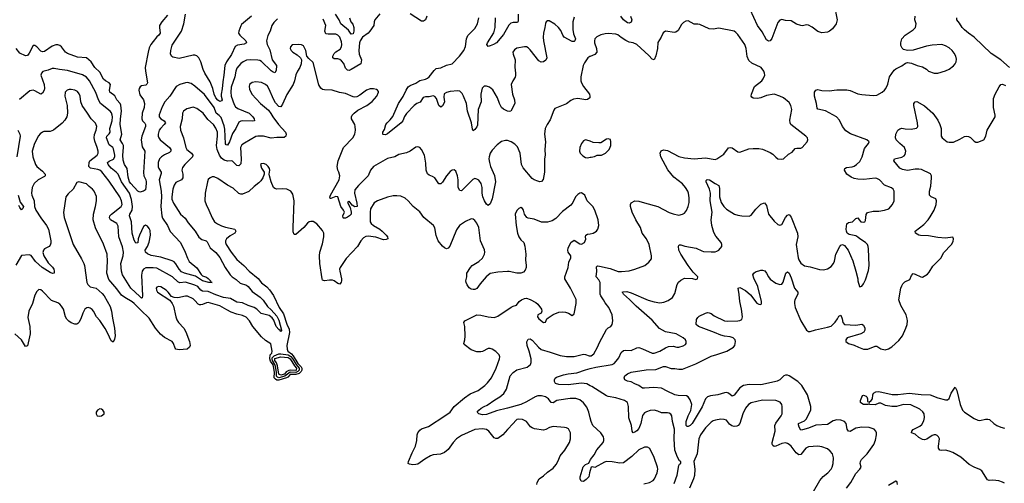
# Model space of a CAD drawing. Header units: inches. Extents: x 2134017 to 2292458, y 756222 to 916513.
# Tile 349 of 387: x 2234010 to 2244348, y 900321 to 905192. Entities that reach past the tile are written whole.
import ezdxf

# ---------------------------------------------------------------- set-up
doc = ezdxf.new("R2010")
doc.units = ezdxf.units.IN
doc.header["$MEASUREMENT"] = 0
doc.layers.add('C2930', color=7, linetype='Continuous')
doc.layers.add('C2940', color=7, linetype='Continuous')

msp = doc.modelspace()

# ---------------------------------------------------------------- linework, layer by layer
at = {"layer": 'C2930', "color": 5}
for points, elevation in [([(2235560, 905240), (2235502, 905170), (2235479, 905130), (2235477, 905110), (2235485, 905050), (2235472, 905030), (2235450, 905011), (2235410, 904962), (2235386, 904930), (2235370, 904897), (2235357, 904850), (2235327, 904690), (2235330, 904650), (2235351, 904529), (2235346, 904514), (2235335, 904505), (2235290, 904497), (2235273, 904487), (2235264, 904470), (2235262, 904450), (2235270, 904403), (2235311, 904351), (2235321, 904310), (2235316, 904270), (2235296, 904210), (2235292, 904152), (2235299, 904130), (2235324, 904104), (2235332, 904090), (2235329, 904070), (2235291, 903970), (2235285, 903930), (2235297, 903857), (2235323, 903810), (2235308, 903588), (2235312, 903550), (2235333, 903510), (2235339, 903490), (2235339, 903470), (2235330, 903406), (2235310, 903389), (2235270, 903381), (2235250, 903390), (2235176, 903470), (2235164, 903490), (2235150, 903537), (2235139, 903630), (2235110, 903670), (2235097, 903717), (2235091, 903770), (2235100, 903850), (2235098, 903870), (2235090, 903890), (2235065, 903930), (2235082, 903990), (2235066, 904090), (2235067, 904150), (2235078, 904230), (2235070, 904295), (2235063, 904310), (2235031, 904350), (2235010, 904391), (2234957, 904430), (2234953, 904450), (2234962, 904510), (2234950, 904530), (2234910, 904548), (2234890, 904568), (2234850, 904639), (2234799, 904690), (2234760, 904750), (2234712, 904790), (2234617, 904797), (2234510, 904838), (2234492, 904852), (2234450, 904908), (2234430, 904921), (2234410, 904927), (2234390, 904927), (2234350, 904913), (2234270, 904858), (2234250, 904854), (2234230, 904862), (2234190, 904908), (2234170, 904922), (2234150, 904921), (2234110, 904840), (2234090, 904817), (2234070, 904812), (2234010, 904842), (2233973, 904890)], 320), ([(2236718, 905202), (2236678, 905162), (2236658, 905130), (2236638, 905070), (2236615, 905025), (2236602, 904970), (2236607, 904933), (2236635, 904875), (2236662, 904770), (2236705, 904710), (2236701, 904659), (2236690, 904635), (2236670, 904640), (2236650, 904656), (2236550, 904752), (2236530, 904763), (2236510, 904767), (2236430, 904772), (2236390, 904766), (2236355, 904750), (2236330, 904731), (2236290, 904684), (2236278, 904650), (2236268, 904590), (2236230, 904483), (2236226, 904430), (2236231, 904390), (2236261, 904301), (2236275, 904275), (2236299, 904259), (2236418, 904210), (2236458, 904170), (2236471, 904150), (2236475, 904130), (2236454, 904126), (2236350, 904131), (2236330, 904127), (2236310, 904116), (2236280, 904050), (2236245, 903995), (2236212, 903910), (2236190, 903873), (2236177, 903877), (2236170, 903889), (2236163, 904043), (2236156, 904076), (2236124, 904164), (2236105, 904185), (2236074, 904210), (2236051, 904270), (2235950, 904406), (2235850, 904493), (2235810, 904520), (2235770, 904533), (2235750, 904530), (2235690, 904510), (2235651, 904489), (2235585, 904390), (2235532, 904328), (2235504, 904276), (2235474, 904194), (2235475, 904170), (2235490, 904150), (2235525, 904130), (2235539, 904110), (2235527, 904090), (2235487, 904050), (2235475, 904030), (2235462, 903990), (2235463, 903970), (2235470, 903950), (2235486, 903930), (2235584, 903850), (2235595, 903830), (2235597, 903810), (2235584, 903796), (2235530, 903774), (2235497, 903750), (2235479, 903730), (2235462, 903690), (2235465, 903645), (2235469, 903629), (2235494, 903590), (2235496, 903576), (2235473, 903510), (2235496, 903390), (2235498, 903330), (2235492, 903230), (2235502, 903130), (2235510, 903106), (2235560, 903030), (2235590, 902967), (2235697, 902850), (2235747, 902750), (2235770, 902688), (2235790, 902652), (2235870, 902585), (2235914, 902514), (2235930, 902502), (2235970, 902487), (2235990, 902473), (2236013, 902450), (2236015, 902435), (2236031, 902430), (2235995, 902430), (2235930, 902450), (2235856, 902496), (2235740, 902530), (2235710, 902544), (2235683, 902570), (2235650, 902628), (2235630, 902648), (2235610, 902659), (2235490, 902697), (2235390, 902714), (2235350, 902731), (2235331, 902750), (2235328, 902770), (2235351, 902809), (2235370, 902855), (2235384, 902930), (2235378, 902978), (2235370, 902998), (2235350, 903023), (2235330, 903033), (2235310, 903018), (2235266, 902930), (2235255, 902890), (2235250, 902849), (2235230, 902844), (2235226, 902850), (2235210, 902876), (2235189, 902949), (2235185, 903070), (2235162, 903130), (2235166, 903150), (2235189, 903190), (2235195, 903230), (2235184, 903304), (2235162, 903370), (2235078, 903490), (2235042, 903570), (2235024, 903590), (2234970, 903633), (2234938, 903670), (2234932, 903690), (2234950, 903707), (2234993, 903727), (2235007, 903750), (2235010, 903770), (2234996, 903836), (2234986, 903850), (2234950, 903876), (2234922, 903950), (2234926, 903970), (2234948, 903992), (2234958, 904010), (2234957, 904050), (2234980, 904130), (2234984, 904170), (2234981, 904190), (2234972, 904212), (2234958, 904230), (2234859, 904310), (2234837, 904350), (2234808, 904428), (2234744, 904550), (2234710, 904587), (2234670, 904612), (2234510, 904657), (2234428, 904668), (2234370, 904681), (2234350, 904679), (2234310, 904663), (2234253, 904647), (2234237, 904630), (2234233, 904610), (2234267, 904510), (2234271, 904470), (2234267, 904450), (2234250, 904420), (2234230, 904410), (2234170, 904445), (2234150, 904450), (2234115, 904445), (2234006, 904354)], 340), ([(2236445, 905230), (2236340, 905140), (2236331, 905129), (2236309, 905070), (2236308, 905050), (2236321, 905030), (2236383, 904970), (2236392, 904948), (2236365, 904935), (2236296, 904924), (2236271, 904909), (2236232, 904828), (2236180, 904750), (2236162, 904710), (2236154, 904610), (2236141, 904539), (2236136, 904464), (2236124, 904410), (2236124, 904390), (2236135, 904350), (2236130, 904341), (2236110, 904333), (2236090, 904345), (2236070, 904370), (2236050, 904410), (2236038, 904470), (2236010, 904538), (2235954, 904630), (2235937, 904670), (2235913, 904750), (2235890, 904790), (2235870, 904811), (2235850, 904819), (2235830, 904820), (2235685, 904785), (2235619, 904799), (2235607, 904807), (2235594, 904830), (2235595, 904870), (2235610, 904923), (2235708, 905070), (2235734, 905150), (2235749, 905249)], 320), ([(2237790, 905255), (2237737, 905190), (2237730, 905170), (2237728, 905130), (2237686, 905070), (2237669, 905050), (2237610, 905009), (2237586, 904970), (2237579, 904950), (2237570, 904870), (2237575, 904830), (2237599, 904770), (2237590, 904730), (2237490, 904670), (2237470, 904660), (2237450, 904661), (2237430, 904682), (2237412, 904732), (2237390, 904759), (2237370, 904773), (2237350, 904781), (2237310, 904781), (2237296, 904790), (2237297, 904810), (2237310, 904836), (2237330, 904856), (2237376, 904884), (2237390, 904908), (2237393, 904930), (2237390, 904959), (2237370, 905010), (2237350, 905030), (2237330, 905039), (2237250, 905039), (2237224, 905044), (2237215, 905070), (2237225, 905130), (2237197, 905197)], 340), ([(2237474, 905210), (2237479, 905190), (2237488, 905170), (2237506, 905146), (2237519, 905110), (2237518, 905070), (2237510, 905042), (2237490, 905041), (2237462, 905082), (2237380, 905150), (2237363, 905190), (2237326, 905250)], 320), ([(2239830, 905219), (2239819, 905170), (2239818, 905090), (2239823, 905043), (2239844, 904990), (2239839, 904970), (2239830, 904962), (2239810, 904963), (2239727, 905007), (2239711, 905031), (2239690, 905080), (2239668, 905110), (2239630, 905145), (2239570, 905180), (2239550, 905180), (2239537, 905170), (2239529, 905151), (2239525, 905110), (2239510, 905050), (2239506, 905010), (2239509, 904970), (2239543, 904790), (2239533, 904767), (2239511, 904749), (2239486, 904746), (2239459, 904759), (2239370, 904875), (2239350, 904896), (2239330, 904907), (2239310, 904907), (2239230, 904893), (2239204, 904876), (2239188, 904850), (2239191, 904830), (2239213, 904770), (2239208, 904692), (2239217, 904630), (2239215, 904605), (2239213, 904587), (2239187, 904550), (2239171, 904510), (2239184, 904410), (2239205, 904350), (2239208, 904312), (2239168, 904232), (2239150, 904226), (2239130, 904230), (2239090, 904251), (2239070, 904268), (2239047, 904310), (2239028, 904370), (2238976, 904456), (2238943, 904483), (2238910, 904495), (2238887, 904493), (2238867, 904473), (2238850, 904410), (2238854, 904330), (2238825, 904250), (2238817, 904083), (2238810, 904066), (2238790, 904040), (2238770, 904025), (2238763, 904043), (2238753, 904110), (2238711, 904230), (2238700, 904310), (2238670, 904388), (2238655, 904415), (2238630, 904442), (2238610, 904446), (2238530, 904436), (2238492, 904428), (2238468, 904412), (2238462, 904378), (2238470, 904329), (2238464, 904310), (2238450, 904287), (2238430, 904272), (2238410, 904292), (2238385, 904365), (2238370, 904385), (2238350, 904391), (2238310, 904381), (2238270, 904382), (2238247, 904373), (2238214, 904326), (2238181, 904310), (2238153, 904290), (2238070, 904207), (2238050, 904175), (2238031, 904130), (2238015, 904110), (2237870, 903992), (2237850, 903984), (2237826, 903986), (2237821, 903990), (2237822, 904010), (2237840, 904040), (2237854, 904090), (2237867, 904110), (2237900, 904140), (2237926, 904174), (2237986, 904310), (2238036, 904384), (2238066, 904450), (2238090, 904485), (2238110, 904499), (2238170, 904524), (2238210, 904554), (2238270, 904568), (2238290, 904578), (2238310, 904592), (2238361, 904659), (2238382, 904678), (2238430, 904687), (2238490, 904713), (2238550, 904729), (2238626, 904810), (2238674, 904870), (2238691, 904910), (2238701, 904990), (2238714, 905026), (2238790, 905101), (2238816, 905150), (2238829, 905210)], 340), ([(2238285, 905230), (2238270, 905189), (2238250, 905175), (2238230, 905175), (2238110, 905255)], 340), ([(2239245, 905250), (2239244, 905176), (2239237, 905163), (2239190, 905164), (2239165, 905155), (2239146, 905134), (2239090, 905035), (2239015, 904950), (2238985, 904930), (2238950, 904916), (2238930, 904912), (2238920, 904920), (2238916, 904930), (2238922, 904950), (2238987, 905053), (2239003, 905110), (2239005, 905210)], 320), ([(2240000, 904806), (2239996, 904804), (2239975, 904790), (2239941, 904739), (2239926, 904710), (2239903, 904590), (2239902, 904550), (2239908, 904530), (2239930, 904490), (2239992, 904410), (2239997, 904390), (2239995, 904370), (2239970, 904352), (2239954, 904350), (2239870, 904363), (2239824, 904356), (2239796, 904344), (2239750, 904308), (2239630, 904259), (2239618, 904242), (2239581, 904139), (2239547, 904090), (2239527, 904050), (2239521, 903990), (2239530, 903910), (2239525, 903830), (2239527, 903770), (2239519, 903730), (2239521, 903590), (2239506, 903514), (2239490, 903493), (2239470, 903490), (2239450, 903494), (2239410, 903510), (2239390, 903524), (2239295, 903635), (2239280, 903670), (2239264, 903790), (2239235, 903855), (2239210, 903886), (2239170, 903910), (2239130, 903924), (2239110, 903923), (2239069, 903911), (2239023, 903877), (2238970, 903823), (2238950, 903790), (2238940, 903750), (2238937, 903730), (2238942, 903690), (2238954, 903650), (2238995, 903555), (2239004, 903490), (2238971, 903309), (2238950, 903257), (2238930, 903239), (2238910, 903253), (2238889, 903289), (2238873, 903330), (2238867, 903370), (2238867, 903430), (2238856, 903470), (2238830, 903505), (2238810, 903517), (2238790, 903522), (2238766, 903514), (2238650, 903395), (2238630, 903396), (2238615, 903430), (2238615, 903510), (2238608, 903550), (2238590, 903599), (2238570, 903615), (2238550, 903612), (2238530, 903596), (2238490, 903550), (2238450, 903486), (2238430, 903466), (2238410, 903469), (2238370, 903529), (2238345, 903545), (2238310, 903557), (2238290, 903573), (2238276, 903610), (2238275, 903685), (2238261, 903770), (2238230, 903829), (2238210, 903849), (2238190, 903858), (2238170, 903852), (2238109, 903811), (2238070, 903792), (2237990, 903776), (2237949, 903751), (2237870, 903734), (2237723, 903650), (2237693, 903610), (2237670, 903550), (2237567, 903450), (2237530, 903403), (2237526, 903370), (2237550, 903263), (2237552, 903228), (2237527, 903227), (2237502, 903242), (2237470, 903284), (2237461, 903279), (2237451, 903270), (2237478, 903218), (2237491, 903170), (2237489, 903150), (2237473, 903130), (2237450, 903116), (2237430, 903107), (2237410, 903107), (2237406, 903110), (2237404, 903130), (2237419, 903170), (2237411, 903190), (2237380, 903230), (2237350, 903331), (2237330, 903334), (2237275, 903315), (2237270, 903315), (2237266, 903326), (2237273, 903350), (2237365, 903510), (2237370, 903550), (2237359, 903590), (2237349, 903610), (2237342, 903650), (2237352, 903710), (2237408, 903850), (2237506, 903950), (2237527, 903990), (2237534, 904030), (2237533, 904070), (2237528, 904090), (2237494, 904150), (2237493, 904170), (2237502, 904190), (2237521, 904210), (2237560, 904240), (2237653, 904290), (2237710, 904331), (2237759, 904390), (2237778, 904430), (2237776, 904436), (2237768, 904450), (2237757, 904457), (2237725, 904465), (2237690, 904465), (2237650, 904452), (2237581, 904399), (2237550, 904381), (2237530, 904377), (2237510, 904381), (2237430, 904417), (2237366, 904426), (2237290, 904450), (2237210, 904454), (2237190, 904460), (2237170, 904474), (2237149, 904509), (2237090, 904741), (2237044, 904784), (2237024, 904810), (2237013, 904870), (2236990, 904918), (2236969, 904929), (2236932, 904932), (2236870, 904928), (2236852, 904908), (2236851, 904890), (2236861, 904870), (2236878, 904850), (2236923, 904823), (2236959, 904790), (2236968, 904770), (2236966, 904730), (2236952, 904690), (2236925, 904650), (2236908, 904612), (2236895, 904550), (2236882, 904510), (2236813, 904407), (2236770, 904305), (2236750, 904276), (2236730, 904280), (2236697, 904317), (2236676, 904356), (2236630, 904463), (2236610, 904493), (2236590, 904511), (2236550, 904531), (2236490, 904540), (2236450, 904531), (2236437, 904523), (2236424, 904510), (2236418, 904490), (2236421, 904461), (2236448, 904410), (2236539, 904310), (2236621, 904241), (2236647, 904207), (2236667, 904170), (2236728, 904090), (2236799, 904010), (2236807, 903990), (2236805, 903970), (2236785, 903955), (2236710, 903956), (2236650, 903949), (2236570, 903970), (2236510, 903970), (2236490, 903964), (2236370, 903896), (2236343, 903877), (2236329, 903850), (2236335, 903725), (2236330, 903676), (2236310, 903656), (2236290, 903661), (2236245, 903705), (2236230, 903710), (2236190, 903706), (2236157, 903717), (2236130, 903737), (2236107, 903767), (2236082, 903830), (2236076, 903870), (2236086, 903970), (2236085, 904010), (2236070, 904053), (2236046, 904090), (2235984, 904144), (2235937, 904210), (2235870, 904259), (2235830, 904274), (2235763, 904257), (2235730, 904230), (2235720, 904210), (2235715, 904150), (2235696, 904070), (2235697, 904030), (2235730, 903950), (2235755, 903850), (2235766, 903830), (2235814, 903790), (2235827, 903770), (2235824, 903750), (2235744, 903670), (2235720, 903640), (2235713, 903610), (2235721, 903570), (2235723, 903530), (2235710, 903510), (2235650, 903481), (2235630, 903452), (2235618, 903410), (2235606, 903330), (2235608, 903308), (2235623, 903263), (2235698, 903150), (2235747, 903107), (2235779, 903059), (2235853, 902970), (2235890, 902908), (2235922, 902882), (2235968, 902868), (2235979, 902859), (2236010, 902795), (2236070, 902745), (2236110, 902694), (2236167, 902590), (2236220, 902510), (2236241, 902490), (2236284, 902464), (2236325, 902425), (2236390, 902403), (2236408, 902388), (2236450, 902335), (2236536, 902276), (2236566, 902246), (2236610, 902179), (2236650, 902145), (2236710, 902077), (2236730, 902036), (2236760, 901930), (2236758, 901922), (2236750, 901916), (2236746, 901926), (2236730, 901936), (2236703, 901970), (2236677, 902037), (2236661, 902061), (2236630, 902083), (2236546, 902106), (2236500, 902150), (2236470, 902168), (2236409, 902189), (2236350, 902218), (2236290, 902223), (2236224, 902264), (2236150, 902275), (2236070, 902303), (2235990, 902337), (2235930, 902339), (2235912, 902352), (2235879, 902390), (2235850, 902404), (2235750, 902433), (2235690, 902428), (2235670, 902439), (2235613, 902490), (2235450, 902580), (2235410, 902586), (2235334, 902586), (2235310, 902572), (2235296, 902550), (2235287, 902507), (2235299, 902290), (2235294, 902270), (2235290, 902268), (2235270, 902283), (2235178, 902370), (2235090, 902510), (2235077, 902550), (2235073, 902630), (2235095, 902710), (2235101, 902750), (2235090, 902807), (2235052, 902910), (2235042, 903022), (2235028, 903050), (2234962, 903090), (2234951, 903110), (2234956, 903130), (2234972, 903150), (2235076, 903230), (2235084, 903250), (2235078, 903290), (2235060, 903330), (2234950, 903497), (2234873, 903593), (2234851, 903610), (2234830, 903619), (2234752, 903632), (2234737, 903650), (2234738, 903690), (2234747, 903710), (2234823, 903770), (2234832, 903790), (2234833, 903810), (2234824, 903850), (2234797, 903917), (2234790, 903950), (2234795, 903985), (2234813, 904033), (2234818, 904070), (2234804, 904104), (2234760, 904150), (2234723, 904210), (2234664, 904290), (2234651, 904330), (2234644, 904390), (2234634, 904414), (2234616, 904436), (2234590, 904451), (2234550, 904460), (2234530, 904460), (2234508, 904452), (2234487, 904430), (2234482, 904390), (2234507, 904290), (2234510, 904210), (2234503, 904170), (2234483, 904137), (2234454, 904106), (2234365, 904030), (2234330, 904016), (2234264, 904016), (2234250, 904012), (2234226, 903994), (2234208, 903972), (2234164, 903890), (2234142, 903810), (2234149, 903750), (2234176, 903670), (2234190, 903648), (2234250, 903602), (2234276, 903570), (2234276, 903550), (2234270, 903543), (2234204, 903510), (2234161, 903470), (2234141, 903430), (2234133, 903370), (2234137, 903350), (2234162, 903290), (2234166, 903230), (2234180, 903190), (2234231, 903110), (2234291, 903030), (2234312, 902990), (2234337, 902870), (2234337, 902843), (2234330, 902823), (2234319, 902810), (2234270, 902783), (2234260, 902770), (2234253, 902747), (2234264, 902710), (2234310, 902636), (2234353, 902593), (2234367, 902570), (2234373, 902550), (2234370, 902530), (2234353, 902527), (2234330, 902537), (2234247, 902587), (2234174, 902650), (2234130, 902715), (2234110, 902722), (2234030, 902713), (2233970, 902614)], 360), ([(2233991, 904030), (2234011, 903991), (2234015, 903970), (2233979, 903750)], 340), ([(2240000, 903915), (2239990, 903919), (2239951, 903929), (2239930, 903919), (2239907, 903890), (2239891, 903850), (2239887, 903810), (2239895, 903790), (2239921, 903761), (2239950, 903743), (2239970, 903740), (2240000, 903746)], 380), ([(2240000, 903259), (2239969, 903289), (2239945, 903350), (2239910, 903372), (2239890, 903369), (2239870, 903357), (2239847, 903330), (2239817, 903270), (2239796, 903244), (2239710, 903178), (2239638, 903102), (2239600, 903080), (2239550, 903064), (2239490, 903064), (2239410, 903095), (2239350, 903107), (2239334, 903114), (2239309, 903150), (2239301, 903190), (2239290, 903209), (2239270, 903219), (2239250, 903209), (2239230, 903189), (2239213, 903150), (2239222, 903030), (2239236, 902950), (2239250, 902910), (2239270, 902879), (2239302, 902850), (2239314, 902814), (2239324, 902730), (2239321, 902670), (2239326, 902610), (2239326, 902590), (2239318, 902562), (2239300, 902540), (2239270, 902530), (2239230, 902530), (2239150, 902548), (2239130, 902548), (2239030, 902541), (2238950, 902526), (2238909, 902491), (2238843, 902417), (2238810, 902369), (2238790, 902359), (2238770, 902356), (2238750, 902362), (2238730, 902376), (2238707, 902407), (2238696, 902430), (2238694, 902450), (2238706, 902490), (2238705, 902530), (2238742, 902590), (2238761, 902610), (2238830, 902650), (2238870, 902688), (2238890, 902730), (2238892, 902750), (2238890, 902773), (2238849, 902870), (2238829, 903010), (2238810, 903054), (2238790, 903081), (2238770, 903095), (2238750, 903100), (2238690, 903073), (2238629, 903031), (2238596, 902984), (2238527, 902813), (2238510, 902793), (2238490, 902786), (2238470, 902795), (2238450, 902812), (2238405, 902870), (2238384, 902924), (2238367, 903007), (2238355, 903030), (2238253, 903113), (2238210, 903172), (2238142, 903230), (2238090, 903290), (2238057, 903317), (2238010, 903337), (2237970, 903342), (2237930, 903340), (2237873, 903327), (2237766, 903290), (2237732, 903268), (2237694, 903206), (2237688, 903170), (2237689, 903070), (2237700, 903050), (2237723, 903030), (2237790, 902991), (2237816, 902970), (2237856, 902930), (2237870, 902910), (2237874, 902890), (2237859, 902881), (2237830, 902880), (2237750, 902908), (2237670, 902917), (2237645, 902915), (2237618, 902902), (2237592, 902870), (2237557, 902810), (2237438, 902682), (2237374, 902590), (2237369, 902570), (2237370, 902550), (2237390, 902471), (2237390, 902450), (2237386, 902434), (2237370, 902414), (2237350, 902421), (2237310, 902448), (2237294, 902454), (2237264, 902456), (2237210, 902449), (2237190, 902457), (2237184, 902470), (2237161, 902630), (2237158, 902710), (2237161, 902750), (2237190, 902837), (2237204, 902910), (2237202, 902950), (2237190, 902979), (2237130, 903048), (2237090, 903071), (2237067, 903073), (2237050, 903070), (2237030, 903055), (2236992, 903008), (2236910, 902936), (2236890, 902934), (2236882, 902962), (2236881, 903010), (2236891, 903290), (2236878, 903358), (2236857, 903390), (2236815, 903410), (2236770, 903416), (2236710, 903412), (2236690, 903417), (2236675, 903430), (2236650, 903490), (2236632, 903552), (2236629, 903570), (2236636, 903610), (2236634, 903630), (2236619, 903650), (2236596, 903670), (2236570, 903680), (2236550, 903679), (2236539, 903670), (2236550, 903631), (2236575, 903590), (2236577, 903570), (2236562, 903530), (2236542, 903498), (2236522, 903478), (2236470, 903441), (2236414, 903386), (2236350, 903360), (2236330, 903360), (2236310, 903366), (2236250, 903423), (2236190, 903455), (2236090, 903522), (2236050, 903540), (2236030, 903540), (2236009, 903531), (2235988, 903512), (2235980, 903490), (2235958, 903370), (2235953, 903290), (2235966, 903250), (2235997, 903190), (2236030, 903110), (2236056, 903070), (2236088, 903048), (2236128, 903028), (2236170, 903013), (2236270, 902992), (2236280, 902970), (2236268, 902950), (2236219, 902921), (2236182, 902890), (2236170, 902870), (2236169, 902850), (2236176, 902830), (2236230, 902749), (2236290, 902674), (2236363, 902610), (2236418, 902550), (2236512, 902472), (2236549, 902429), (2236605, 902385), (2236634, 902354), (2236673, 902293), (2236735, 902170), (2236781, 902101), (2236814, 901994), (2236839, 901939), (2236844, 901904), (2236815, 901770), (2236817, 901730), (2236824, 901710), (2236862, 901682), (2236881, 901661), (2236930, 901580), (2236965, 901545), (2236972, 901530), (2236972, 901510), (2236965, 901495), (2236944, 901476), (2236910, 901464), (2236850, 901463), (2236824, 901436), (2236812, 901428), (2236730, 901404), (2236710, 901405), (2236694, 901414), (2236683, 901430), (2236684, 901490), (2236676, 901550), (2236670, 901566), (2236644, 901604), (2236636, 901630), (2236639, 901670), (2236656, 901690), (2236661, 901710), (2236645, 901785), (2236590, 901822), (2236550, 901860), (2236457, 901970), (2236421, 902030), (2236387, 902067), (2236350, 902085), (2236290, 902098), (2236230, 902121), (2236183, 902143), (2236110, 902186), (2235990, 902221), (2235970, 902218), (2235930, 902199), (2235910, 902196), (2235898, 902198), (2235885, 902205), (2235850, 902243), (2235830, 902258), (2235770, 902286), (2235750, 902287), (2235670, 902271), (2235630, 902273), (2235605, 902285), (2235570, 902331), (2235549, 902350), (2235490, 902384), (2235466, 902390), (2235450, 902381), (2235444, 902370), (2235446, 902350), (2235458, 902330), (2235585, 902245), (2235612, 902212), (2235624, 902184), (2235648, 902070), (2235660, 902040), (2235676, 902010), (2235732, 901950), (2235754, 901914), (2235793, 901810), (2235798, 901770), (2235793, 901750), (2235768, 901732), (2235685, 901725), (2235650, 901729), (2235641, 901741), (2235623, 901790), (2235610, 901810), (2235530, 901853), (2235487, 901887), (2235435, 901950), (2235370, 902056), (2235280, 902140), (2235210, 902212), (2235190, 902228), (2235112, 902272), (2235078, 902298), (2235030, 902364), (2234944, 902464), (2234923, 902530), (2234930, 902650), (2234929, 902730), (2234890, 902835), (2234806, 903006), (2234780, 903090), (2234783, 903150), (2234807, 903230), (2234817, 903290), (2234815, 903335), (2234790, 903389), (2234775, 903410), (2234738, 903438), (2234710, 903469), (2234631, 903489), (2234610, 903482), (2234571, 903410), (2234517, 903363), (2234495, 903330), (2234470, 903166), (2234475, 903115), (2234572, 902830), (2234659, 902679), (2234682, 902630), (2234689, 902609), (2234716, 902430), (2234725, 902410), (2234750, 902387), (2234811, 902371), (2234875, 902315), (2234897, 902290), (2234958, 902178), (2234974, 902130), (2234983, 902057), (2235005, 901950), (2235011, 901870), (2235006, 901834), (2234990, 901804), (2234970, 901819), (2234935, 901895), (2234906, 901946), (2234851, 902031), (2234817, 902070), (2234784, 902130), (2234770, 902148), (2234750, 902163), (2234730, 902167), (2234716, 902164), (2234693, 902150), (2234672, 902110), (2234652, 902050), (2234630, 902010), (2234619, 902001), (2234610, 901994), (2234590, 901993), (2234550, 902006), (2234524, 902024), (2234506, 902046), (2234492, 902072), (2234468, 902150), (2234450, 902182), (2234430, 902205), (2234410, 902218), (2234342, 902242), (2234250, 902341), (2234230, 902355), (2234210, 902356), (2234190, 902337), (2234170, 902297), (2234143, 902210), (2234107, 902130), (2234095, 902065), (2234116, 901970), (2234119, 901890), (2234090, 901764), (2234070, 901759), (2234027, 901830), (2233957, 901890)], 380), ([(2233992, 903350), (2234015, 903275), (2234050, 903230), (2234042, 903210), (2234030, 903196), (2234010, 903218), (2233999, 903239)], 340), ([(2239441, 900310), (2239444, 900330), (2239465, 900370), (2239510, 900400), (2239550, 900439), (2239610, 900480), (2239642, 900518), (2239664, 900556), (2239686, 900610), (2239733, 900670), (2239781, 900750), (2239793, 900790), (2239793, 900850), (2239773, 900893), (2239750, 900904), (2239730, 900907), (2239610, 900917), (2239573, 900907), (2239535, 900885), (2239510, 900878), (2239414, 900894), (2239390, 900903), (2239374, 900914), (2239330, 900972), (2239289, 900990), (2239250, 900995), (2239230, 900991), (2239218, 900982), (2239191, 900949), (2239130, 900887), (2239084, 900830), (2239030, 900793), (2239010, 900791), (2238990, 900799), (2238936, 900870), (2238910, 900885), (2238870, 900892), (2238790, 900886), (2238650, 900825), (2238597, 900790), (2238560, 900750), (2238510, 900677), (2238470, 900644), (2238428, 900628), (2238350, 900619), (2238322, 900610), (2238264, 900576), (2238190, 900524), (2238170, 900520), (2238136, 900516), (2238102, 900522), (2238089, 900530), (2238093, 900550), (2238130, 900643), (2238165, 900710), (2238180, 900770), (2238183, 900830), (2238190, 900850), (2238210, 900879), (2238230, 900892), (2238301, 900919), (2238472, 901030), (2238530, 901070), (2238570, 901130), (2238680, 901220), (2238740, 901260), (2238822, 901298), (2238892, 901348), (2238922, 901378), (2238964, 901430), (2239013, 901530), (2239048, 901630), (2239050, 901650), (2239045, 901670), (2239010, 901706), (2238970, 901731), (2238950, 901738), (2238930, 901736), (2238870, 901705), (2238850, 901701), (2238810, 901704), (2238750, 901724), (2238678, 901778), (2238672, 901790), (2238683, 901830), (2238687, 901867), (2238682, 901970), (2238673, 902010), (2238682, 902030), (2238810, 902091), (2238850, 902088), (2238929, 902069), (2238990, 902065), (2239013, 902070), (2239030, 902076), (2239170, 902173), (2239190, 902184), (2239226, 902194), (2239253, 902230), (2239277, 902250), (2239310, 902263), (2239330, 902265), (2239370, 902254), (2239430, 902222), (2239450, 902202), (2239488, 902150), (2239493, 902130), (2239490, 902118), (2239485, 902110), (2239451, 902090), (2239448, 902070), (2239459, 902050), (2239510, 902010), (2239530, 902016), (2239545, 902050), (2239559, 902061), (2239610, 902095), (2239670, 902120), (2239710, 902124), (2239739, 902119), (2239772, 902110), (2239810, 902085), (2239830, 902102), (2239852, 902210), (2239853, 902253), (2239793, 902370), (2239734, 902470), (2239735, 902490), (2239770, 902590), (2239774, 902646), (2239797, 902690), (2239797, 902710), (2239769, 902750), (2239765, 902770), (2239770, 902790), (2239797, 902850), (2239830, 902874), (2239890, 902838), (2239910, 902834), (2239940, 902850), (2239955, 902885), (2239949, 902910), (2239954, 902930), (2239970, 902939), (2240000, 902944)], 380), ([(2240000, 901009), (2239985, 901070), (2239963, 901123), (2239928, 901168), (2239890, 901200), (2239850, 901212), (2239790, 901213), (2239670, 901195), (2239650, 901190), (2239610, 901168), (2239590, 901170), (2239563, 901210), (2239532, 901230), (2239490, 901239), (2239450, 901239), (2239422, 901230), (2239330, 901178), (2239270, 901151), (2239130, 901110), (2239016, 901084), (2238910, 901044), (2238870, 901041), (2238830, 901050), (2238814, 901070), (2238829, 901090), (2238855, 901110), (2238887, 901130), (2238918, 901142), (2239000, 901200), (2239051, 901229), (2239094, 901266), (2239120, 901310), (2239161, 901450), (2239190, 901487), (2239230, 901512), (2239337, 901543), (2239372, 901568), (2239380, 901590), (2239380, 901630), (2239359, 901710), (2239338, 901770), (2239333, 901807), (2239350, 901835), (2239370, 901839), (2239390, 901825), (2239430, 901784), (2239456, 901750), (2239486, 901726), (2239580, 901700), (2239684, 901664), (2239750, 901653), (2239830, 901652), (2239930, 901678), (2239950, 901675), (2239990, 901659), (2240000, 901659)], 360), ([(2240000, 901347), (2239965, 901365), (2239910, 901374), (2239770, 901355), (2239670, 901358), (2239636, 901370), (2239624, 901390), (2239624, 901410), (2239633, 901427), (2239645, 901435), (2239718, 901462), (2239768, 901472), (2239859, 901481), (2239950, 901513), (2240000, 901526)], 340), ([(2240000, 900457), (2239991, 900430), (2239985, 900390), (2239959, 900361), (2239930, 900342), (2239905, 900345), (2239893, 900370), (2239893, 900390), (2239927, 900493), (2239950, 900519), (2239986, 900534), (2240000, 900565)], 360)]:
    msp.add_lwpolyline(points, dxfattribs=dict(at, elevation=elevation))
for points, elevation in [([(2236910, 901487), (2236850, 901488), (2236793, 901447), (2236730, 901429), (2236715, 901435), (2236707, 901447), (2236706, 901490), (2236695, 901550), (2236689, 901570), (2236665, 901610), (2236659, 901630), (2236662, 901638), (2236680, 901660), (2236730, 901680), (2236750, 901682), (2236830, 901670), (2236855, 901655), (2236874, 901634), (2236912, 901570), (2236944, 901530), (2236944, 901510), (2236930, 901496)], 360), ([(2236910, 901508), (2236850, 901510), (2236834, 901506), (2236809, 901491), (2236790, 901468), (2236750, 901459), (2236730, 901468), (2236716, 901556), (2236707, 901587), (2236689, 901610), (2236690, 901631), (2236750, 901651), (2236830, 901643), (2236850, 901630), (2236895, 901555), (2236916, 901530), (2236914, 901510)], 340), ([(2234850, 901104), (2234826, 901090), (2234811, 901070), (2234811, 901050), (2234822, 901030), (2234850, 901027), (2234870, 901031), (2234896, 901050), (2234896, 901070), (2234884, 901090), (2234870, 901101)], 420)]:
    msp.add_lwpolyline(points, close=True, dxfattribs=dict(at, elevation=elevation))
at = {"layer": 'C2940', "color": 5}
for points, elevation in [([(2242561, 905350), (2242593, 905190), (2242581, 905150), (2242545, 905095), (2242511, 905070), (2242490, 905061), (2242430, 905053), (2242390, 905068), (2242330, 905114), (2242290, 905136), (2242270, 905137), (2242230, 905128), (2242210, 905130), (2242166, 905146), (2242110, 905181), (2242050, 905184), (2242010, 905195), (2241990, 905187), (2241970, 905163), (2241905, 904995), (2241890, 904970), (2241870, 904966), (2241850, 904982), (2241806, 905066), (2241755, 905130), (2241679, 905299)], 340), ([(2240000, 901526), (2240059, 901541), (2240230, 901569), (2240250, 901581), (2240274, 901606), (2240299, 901641), (2240324, 901696), (2240350, 901716), (2240370, 901720), (2240430, 901718), (2240490, 901745), (2240510, 901747), (2240550, 901735), (2240650, 901690), (2240670, 901690), (2240730, 901708), (2240790, 901746), (2240822, 901758), (2240870, 901761), (2240910, 901751), (2240929, 901751), (2240976, 901764), (2241001, 901779), (2241009, 901790), (2241009, 901810), (2241001, 901830), (2240976, 901850), (2240901, 901890), (2240790, 901913), (2240728, 901948), (2240650, 902034), (2240482, 902182), (2240414, 902254), (2240350, 902310), (2240344, 902324), (2240334, 902330), (2240346, 902334), (2240385, 902335), (2240430, 902324), (2240610, 902247), (2240670, 902227), (2240730, 902219), (2240774, 902226), (2240819, 902241), (2240865, 902275), (2240890, 902316), (2240913, 902410), (2240927, 902433), (2240950, 902456), (2240990, 902475), (2241073, 902473), (2241110, 902464), (2241128, 902470), (2241129, 902490), (2241081, 902541), (2241029, 902609), (2240950, 902730), (2240931, 902770), (2240926, 902814), (2240933, 902827), (2240950, 902828), (2240994, 902814), (2241111, 902790), (2241170, 902763), (2241190, 902758), (2241270, 902754), (2241310, 902754), (2241330, 902759), (2241350, 902771), (2241380, 902810), (2241382, 902830), (2241373, 902850), (2241318, 902918), (2241296, 902956), (2241275, 903030), (2241270, 903090), (2241280, 903170), (2241260, 903290), (2241262, 903370), (2241253, 903413), (2241217, 903490), (2241217, 903503), (2241226, 903514), (2241252, 903510), (2241310, 903470), (2241349, 903449), (2241358, 903418), (2241357, 903330), (2241375, 903270), (2241401, 903230), (2241430, 903201), (2241514, 903150), (2241550, 903137), (2241590, 903130), (2241670, 903128), (2241690, 903137), (2241739, 903201), (2241790, 903254), (2241830, 903267), (2241850, 903241), (2241872, 903150), (2241930, 903077), (2241970, 903041), (2241990, 903035), (2242010, 903041), (2242050, 903113), (2242070, 903139), (2242090, 903147), (2242110, 903116), (2242176, 902950), (2242178, 902910), (2242162, 902830), (2242183, 902690), (2242190, 902668), (2242210, 902635), (2242250, 902606), (2242310, 902594), (2242406, 902566), (2242450, 902565), (2242490, 902573), (2242530, 902599), (2242554, 902630), (2242565, 902655), (2242580, 902730), (2242619, 902810), (2242630, 902823), (2242650, 902831), (2242670, 902821), (2242709, 902769), (2242757, 902657), (2242790, 902550), (2242808, 902470), (2242808, 902448), (2242826, 902390), (2242830, 902385), (2242850, 902392), (2242870, 902418), (2242890, 902458), (2242923, 902557), (2242927, 902610), (2242923, 902783), (2242919, 902810), (2242910, 902830), (2242891, 902850), (2242829, 902889), (2242810, 902907), (2242790, 902920), (2242717, 902937), (2242699, 902950), (2242689, 902970), (2242687, 902993), (2242694, 903046), (2242710, 903061), (2242753, 903067), (2242790, 903102), (2242810, 903111), (2242822, 903090), (2242842, 903070), (2242874, 903066), (2242882, 903070), (2242890, 903082), (2242896, 903144), (2242912, 903168), (2242970, 903182), (2243030, 903182), (2243090, 903190), (2243134, 903206), (2243175, 903250), (2243191, 903289), (2243192, 903390), (2243181, 903410), (2243164, 903424), (2243090, 903455), (2243036, 903510), (2243010, 903524), (2242990, 903526), (2242874, 903514), (2242810, 903515), (2242770, 903525), (2242738, 903538), (2242693, 903570), (2242670, 903610), (2242673, 903630), (2242690, 903639), (2242750, 903647), (2242770, 903654), (2242795, 903670), (2242830, 903703), (2242855, 903750), (2242881, 903839), (2242921, 903890), (2242927, 903910), (2242905, 903930), (2242734, 903994), (2242684, 904024), (2242649, 904070), (2242618, 904138), (2242585, 904170), (2242470, 904233), (2242391, 904251), (2242384, 904264), (2242377, 904310), (2242354, 904390), (2242355, 904430), (2242370, 904450), (2242390, 904458), (2242430, 904447), (2242510, 904443), (2242590, 904455), (2242695, 904455), (2242730, 904449), (2242810, 904414), (2242850, 904407), (2242970, 904394), (2243010, 904399), (2243065, 904430), (2243090, 904450), (2243105, 904470), (2243126, 904514), (2243143, 904590), (2243190, 904662), (2243210, 904676), (2243273, 904707), (2243310, 904734), (2243330, 904741), (2243374, 904734), (2243434, 904710), (2243490, 904696), (2243530, 904671), (2243551, 904650), (2243610, 904631), (2243650, 904631), (2243730, 904654), (2243770, 904674), (2243813, 904707), (2243831, 904729), (2243841, 904750), (2243844, 904776), (2243838, 904810), (2243822, 904842), (2243799, 904870), (2243770, 904895), (2243730, 904917), (2243690, 904930), (2243590, 904923), (2243530, 904913), (2243390, 904872), (2243330, 904869), (2243290, 904879), (2243274, 904894), (2243261, 904921), (2243260, 904950), (2243272, 904990), (2243305, 905030), (2243390, 905084), (2243414, 905110), (2243422, 905150), (2243409, 905190), (2243413, 905230)], 340), ([(2240424, 905230), (2240437, 905190), (2240430, 905166), (2240410, 905157), (2240390, 905160), (2240350, 905190), (2240323, 905230)], 340), ([(2244401, 904690), (2244310, 904769), (2244210, 904838), (2244032, 905010), (2243970, 905050), (2243930, 905084), (2243906, 905110), (2243877, 905157), (2243850, 905190), (2243849, 905210)], 320), ([(2240000, 901659), (2240010, 901659), (2240037, 901683), (2240078, 901750), (2240099, 901801), (2240170, 901937), (2240190, 901956), (2240217, 901970), (2240232, 901988), (2240238, 902030), (2240231, 902090), (2240195, 902170), (2240157, 902217), (2240140, 902250), (2240110, 902292), (2240105, 902310), (2240103, 902430), (2240090, 902460), (2240064, 902490), (2240069, 902550), (2240065, 902595), (2240075, 902605), (2240096, 902604), (2240210, 902577), (2240293, 902547), (2240330, 902545), (2240410, 902554), (2240470, 902570), (2240574, 902610), (2240617, 902643), (2240642, 902678), (2240642, 902710), (2240620, 902830), (2240590, 902890), (2240547, 902950), (2240529, 903010), (2240479, 903090), (2240439, 903170), (2240422, 903230), (2240422, 903250), (2240430, 903267), (2240470, 903288), (2240510, 903287), (2240570, 903267), (2240710, 903230), (2240830, 903165), (2240870, 903151), (2240930, 903140), (2240970, 903148), (2240990, 903161), (2241010, 903186), (2241030, 903231), (2241039, 903270), (2241038, 903322), (2241032, 903370), (2241024, 903390), (2241001, 903430), (2240970, 903468), (2240878, 903538), (2240814, 903614), (2240742, 903750), (2240735, 903790), (2240746, 903814), (2240770, 903825), (2240810, 903819), (2240930, 903755), (2240990, 903740), (2241090, 903729), (2241210, 903740), (2241310, 903724), (2241330, 903730), (2241401, 903779), (2241450, 903847), (2241470, 903850), (2241490, 903845), (2241550, 903805), (2241570, 903802), (2241665, 903835), (2241710, 903840), (2241770, 903840), (2241810, 903833), (2241890, 903798), (2241918, 903778), (2241947, 903747), (2241970, 903731), (2242010, 903726), (2242029, 903731), (2242082, 903778), (2242120, 903800), (2242150, 903839), (2242170, 903844), (2242210, 903842), (2242224, 903850), (2242279, 903910), (2242284, 903930), (2242281, 903950), (2242265, 903970), (2242107, 904090), (2242098, 904110), (2242097, 904137), (2242116, 904250), (2242107, 904290), (2242090, 904321), (2242029, 904370), (2241990, 904389), (2241931, 904409), (2241850, 904394), (2241790, 904370), (2241757, 904363), (2241710, 904368), (2241697, 904377), (2241690, 904390), (2241692, 904410), (2241724, 904490), (2241800, 904550), (2241816, 904570), (2241832, 904610), (2241829, 904629), (2241822, 904650), (2241793, 904690), (2241695, 904735), (2241664, 904764), (2241647, 904807), (2241636, 904890), (2241623, 904930), (2241550, 905036), (2241530, 905059), (2241510, 905071), (2241350, 905102), (2241290, 905094), (2241250, 905095), (2241150, 905143), (2241130, 905146), (2241090, 905144), (2241030, 905179), (2241003, 905177), (2240978, 905162), (2240958, 905142), (2240922, 905078), (2240900, 905060), (2240884, 905056), (2240790, 905070), (2240765, 905055), (2240746, 905010), (2240709, 904951), (2240705, 904890), (2240689, 904811), (2240670, 904769), (2240650, 904777), (2240615, 904815), (2240490, 904930), (2240450, 904950), (2240410, 904956), (2240373, 904973), (2240324, 905004), (2240290, 905032), (2240270, 905040), (2240190, 905046), (2240156, 905044), (2240110, 905034), (2240068, 905012), (2240049, 904991), (2240044, 904970), (2240046, 904950), (2240067, 904890), (2240069, 904850), (2240050, 904826), (2240000, 904806)], 360), ([(2242690, 900271), (2242737, 900330), (2242790, 900425), (2242831, 900470), (2242843, 900490), (2242834, 900530), (2242836, 900550), (2242848, 900570), (2242909, 900630), (2242978, 900730), (2242994, 900774), (2243006, 900830), (2243005, 900850), (2242998, 900870), (2242981, 900890), (2242930, 900908), (2242850, 900912), (2242790, 900901), (2242730, 900867), (2242710, 900869), (2242697, 900890), (2242688, 900948), (2242670, 900970), (2242630, 900983), (2242590, 900988), (2242550, 900978), (2242490, 900939), (2242370, 900931), (2242290, 900900), (2242230, 900882), (2242210, 900880), (2242192, 900910), (2242186, 900934), (2242188, 900950), (2242250, 900977), (2242266, 900994), (2242316, 901090), (2242316, 901130), (2242280, 901250), (2242221, 901350), (2242178, 901390), (2242090, 901451), (2242070, 901458), (2242050, 901458), (2242034, 901450), (2241989, 901410), (2241964, 901396), (2241934, 901386), (2241790, 901355), (2241670, 901359), (2241610, 901349), (2241570, 901326), (2241510, 901247), (2241490, 901238), (2241450, 901267), (2241430, 901274), (2241410, 901273), (2241341, 901250), (2241261, 901239), (2241230, 901229), (2241210, 901208), (2241176, 901124), (2241070, 900950), (2241050, 900928), (2241030, 900917), (2241019, 900919), (2241008, 900928), (2241009, 900970), (2241030, 901030), (2241055, 901085), (2241067, 901150), (2241050, 901198), (2241030, 901230), (2241010, 901240), (2240924, 901244), (2240890, 901251), (2240808, 901288), (2240750, 901320), (2240667, 901327), (2240570, 901320), (2240550, 901322), (2240510, 901350), (2240470, 901365), (2240430, 901387), (2240390, 901395), (2240370, 901404), (2240363, 901410), (2240356, 901430), (2240365, 901450), (2240390, 901470), (2240430, 901488), (2240586, 901514), (2240690, 901516), (2240770, 901550), (2240790, 901549), (2240850, 901529), (2240890, 901527), (2240930, 901520), (2240970, 901522), (2241110, 901578), (2241270, 901658), (2241330, 901673), (2241435, 901710), (2241503, 901750), (2241517, 901770), (2241525, 901810), (2241520, 901830), (2241502, 901850), (2241470, 901860), (2241410, 901866), (2241370, 901877), (2241306, 901906), (2241137, 901970), (2241111, 901990), (2241117, 902043), (2241130, 902065), (2241144, 902076), (2241209, 902110), (2241230, 902115), (2241250, 902113), (2241270, 902105), (2241302, 902082), (2241410, 902030), (2241446, 902026), (2241551, 902029), (2241570, 902032), (2241590, 902043), (2241598, 902070), (2241588, 902150), (2241569, 902230), (2241565, 902305), (2241554, 902370), (2241570, 902378), (2241630, 902346), (2241682, 902302), (2241750, 902214), (2241770, 902203), (2241790, 902201), (2241796, 902204), (2241799, 902210), (2241798, 902230), (2241761, 902390), (2241716, 902476), (2241708, 902510), (2241718, 902530), (2241736, 902544), (2241790, 902561), (2241810, 902561), (2241833, 902553), (2241850, 902530), (2241870, 902490), (2241890, 902466), (2241950, 902423), (2241990, 902409), (2242010, 902414), (2242025, 902435), (2242055, 902530), (2242070, 902543), (2242090, 902528), (2242110, 902481), (2242145, 902370), (2242178, 902330), (2242179, 902310), (2242148, 902250), (2242144, 902230), (2242143, 902210), (2242153, 902170), (2242211, 902030), (2242270, 901930), (2242290, 901916), (2242310, 901916), (2242366, 901934), (2242490, 901960), (2242530, 901973), (2242570, 902013), (2242597, 902050), (2242610, 902077), (2242630, 902088), (2242645, 902050), (2242651, 902011), (2242669, 901989), (2242790, 901984), (2242850, 901992), (2242870, 901981), (2242883, 901950), (2242884, 901930), (2242873, 901910), (2242842, 901890), (2242697, 901850), (2242683, 901830), (2242684, 901810), (2242710, 901790), (2242770, 901774), (2242817, 901750), (2242870, 901732), (2242914, 901730), (2242990, 901762), (2243010, 901762), (2243050, 901735), (2243095, 901725), (2243130, 901734), (2243165, 901755), (2243240, 901820), (2243277, 901870), (2243315, 901950), (2243326, 901990), (2243330, 902030), (2243328, 902050), (2243316, 902090), (2243262, 902190), (2243241, 902250), (2243261, 902370), (2243270, 902395), (2243283, 902417), (2243302, 902438), (2243356, 902464), (2243374, 902506), (2243390, 902524), (2243410, 902519), (2243470, 902490), (2243490, 902488), (2243541, 902519), (2243560, 902540), (2243597, 902603), (2243685, 902690), (2243710, 902741), (2243793, 902830), (2243810, 902862), (2243814, 902890), (2243808, 902908), (2243730, 902898), (2243650, 902905), (2243550, 902921), (2243466, 902926), (2243449, 902930), (2243416, 902950), (2243410, 902970), (2243501, 903039), (2243549, 903090), (2243570, 903120), (2243610, 903190), (2243631, 903250), (2243637, 903290), (2243629, 903310), (2243579, 903330), (2243562, 903350), (2243561, 903390), (2243577, 903443), (2243583, 903530), (2243582, 903550), (2243571, 903571), (2243477, 903617), (2243450, 903623), (2243410, 903622), (2243330, 903609), (2243277, 903617), (2243250, 903632), (2243187, 903710), (2243193, 903730), (2243270, 903748), (2243297, 903763), (2243305, 903775), (2243313, 903810), (2243298, 903850), (2243250, 903890), (2243212, 903930), (2243206, 903950), (2243209, 903990), (2243229, 904030), (2243250, 904047), (2243270, 904051), (2243305, 904045), (2243370, 904042), (2243426, 904054), (2243436, 904064), (2243439, 904070), (2243436, 904110), (2243397, 904290), (2243399, 904310), (2243410, 904329), (2243430, 904333), (2243510, 904287), (2243597, 904210), (2243650, 904136), (2243672, 904090), (2243684, 904050), (2243684, 903970), (2243695, 903950), (2243748, 903910), (2243770, 903904), (2243813, 903907), (2243882, 903938), (2243930, 903964), (2243950, 903968), (2243970, 903964), (2243993, 903953), (2244030, 903916), (2244050, 903904), (2244070, 903904), (2244133, 903930), (2244155, 903970), (2244169, 904030), (2244179, 904050), (2244253, 904170), (2244253, 904190), (2244234, 904270), (2244235, 904365), (2244250, 904410), (2244292, 904488), (2244310, 904511), (2244330, 904515), (2244361, 904501)], 320), ([(2240000, 903746), (2240010, 903748), (2240045, 903755), (2240072, 903768), (2240118, 903770), (2240159, 903790), (2240199, 903830), (2240210, 903852), (2240216, 903870), (2240217, 903910), (2240212, 903932), (2240190, 903941), (2240170, 903936), (2240110, 903899), (2240090, 903897), (2240030, 903903), (2240000, 903915)], 380), ([(2240000, 902944), (2240030, 902948), (2240065, 902970), (2240079, 902990), (2240089, 903030), (2240084, 903090), (2240050, 903190), (2240029, 903230), (2240000, 903259)], 380), ([(2240881, 900319), (2240912, 900408), (2240930, 900507), (2240939, 900521), (2240953, 900530), (2240952, 900550), (2240939, 900559), (2240915, 900595), (2240890, 900670), (2240883, 900790), (2240886, 900890), (2240864, 900970), (2240857, 901030), (2240847, 901047), (2240830, 901057), (2240810, 901061), (2240750, 901062), (2240710, 901080), (2240670, 901088), (2240630, 901085), (2240590, 901073), (2240570, 901062), (2240550, 901035), (2240533, 900950), (2240510, 900897), (2240490, 900871), (2240470, 900857), (2240450, 900852), (2240439, 900870), (2240432, 900930), (2240407, 901010), (2240402, 901130), (2240390, 901172), (2240360, 901190), (2240270, 901221), (2240190, 901233), (2240170, 901240), (2240018, 901338), (2240000, 901347)], 340), ([(2244350, 900322), (2244330, 900335), (2244290, 900346), (2244227, 900353), (2244190, 900352), (2244170, 900358), (2244110, 900454), (2244090, 900468), (2244030, 900490), (2243978, 900518), (2243890, 900596), (2243806, 900646), (2243770, 900660), (2243730, 900668), (2243690, 900666), (2243670, 900670), (2243657, 900690), (2243656, 900710), (2243666, 900790), (2243658, 900810), (2243644, 900824), (2243630, 900831), (2243610, 900831), (2243590, 900824), (2243535, 900785), (2243510, 900779), (2243490, 900781), (2243450, 900801), (2243410, 900839), (2243374, 900850), (2243377, 900870), (2243390, 900886), (2243460, 900920), (2243480, 900940), (2243501, 900979), (2243508, 901012), (2243506, 901050), (2243493, 901073), (2243461, 901101), (2243366, 901146), (2243290, 901151), (2243217, 901130), (2243167, 901127), (2243100, 901140), (2243050, 901164), (2243030, 901162), (2242990, 901145), (2242935, 901150), (2242930, 901158), (2242914, 901150), (2242870, 901151), (2242850, 901159), (2242837, 901170), (2242837, 901190), (2242857, 901243), (2242870, 901248), (2242897, 901237), (2242904, 901230), (2242911, 901210), (2242910, 901182), (2242930, 901175), (2242950, 901191), (2242963, 901210), (2242967, 901250), (2242975, 901270), (2242998, 901282), (2243030, 901287), (2243170, 901255), (2243230, 901255), (2243347, 901267), (2243473, 901253), (2243570, 901251), (2243650, 901220), (2243730, 901199), (2243750, 901199), (2243767, 901213), (2243790, 901269), (2243830, 901331), (2243850, 901295), (2243884, 901150), (2243908, 901090), (2243930, 901070), (2244030, 901001), (2244070, 900983), (2244090, 900982), (2244150, 900996), (2244175, 900995), (2244191, 900990), (2244236, 900950), (2244268, 900930), (2244310, 900911), (2244350, 900902)], 280), ([(2242344, 900236), (2242409, 900351), (2242447, 900393), (2242496, 900430), (2242530, 900470), (2242541, 900490), (2242551, 900530), (2242553, 900590), (2242542, 900630), (2242520, 900660), (2242490, 900682), (2242430, 900703), (2242390, 900710), (2242290, 900706), (2242264, 900690), (2242210, 900624), (2242190, 900620), (2242163, 900643), (2242110, 900710), (2242090, 900730), (2242070, 900740), (2242050, 900745), (2242010, 900740), (2241950, 900712), (2241930, 900708), (2241918, 900718), (2241911, 900731), (2241911, 900750), (2241941, 900870), (2241938, 900930), (2241947, 900953), (2242006, 901030), (2242015, 901050), (2242014, 901130), (2242010, 901150), (2241994, 901174), (2241950, 901191), (2241810, 901195), (2241690, 901167), (2241662, 901150), (2241630, 901112), (2241601, 901050), (2241571, 900949), (2241552, 900928), (2241538, 900922), (2241510, 900917), (2241485, 900925), (2241462, 900942), (2241430, 900983), (2241407, 900993), (2241370, 900994), (2241315, 900985), (2241290, 900978), (2241270, 900965), (2241210, 900904), (2241159, 900830), (2241141, 900790), (2241124, 900630), (2241089, 900550), (2241100, 900470), (2241095, 900405), (2241085, 900370), (2241044, 900270)], 340), ([(2240000, 900565), (2240002, 900570), (2240041, 900619), (2240068, 900672), (2240135, 900750), (2240142, 900770), (2240142, 900790), (2240138, 900810), (2240112, 900850), (2240026, 900930), (2240010, 900969), (2240000, 901009)], 360), ([(2240564, 900316), (2240624, 900330), (2240660, 900350), (2240675, 900370), (2240702, 900430), (2240710, 900470), (2240708, 900490), (2240673, 900593), (2240626, 900686), (2240601, 900701), (2240570, 900702), (2240510, 900674), (2240438, 900602), (2240350, 900538), (2240310, 900532), (2240230, 900546), (2240170, 900550), (2240150, 900545), (2240050, 900489), (2240025, 900495), (2240010, 900490), (2240000, 900457)], 360), ([(2243226, 900310), (2243224, 900330), (2243219, 900339), (2243210, 900344), (2243130, 900298)], 320)]:
    msp.add_lwpolyline(points, dxfattribs=dict(at, elevation=elevation))

doc.saveas('drawing.dxf')
